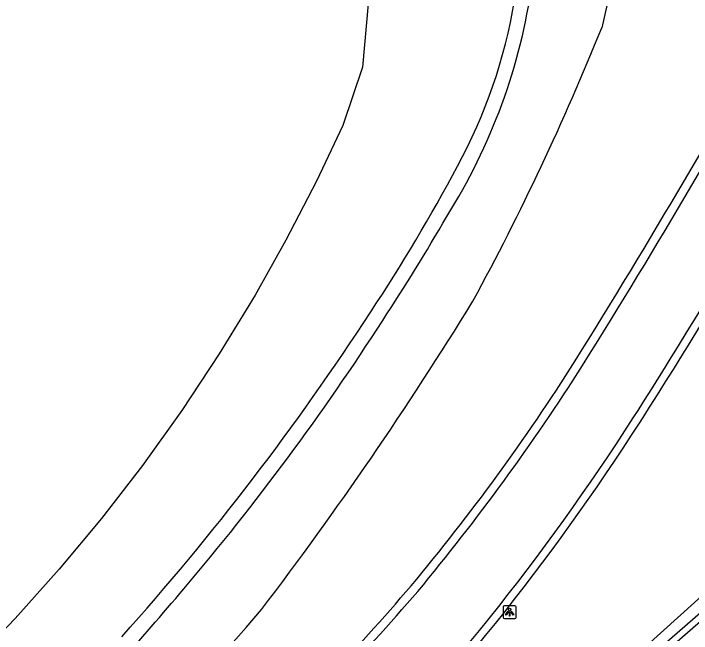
# Model space of a CAD drawing. Extents: x 155018 to 156648, y 383980 to 385733.
# Drawn here: x 156123 to 156175.3, y 384337.8 to 384385.6 of the extents above; entities that cross this region are included whole.
import ezdxf

# ---------------------------------------------------------------- set-up
doc = ezdxf.new("R2010")
doc.units = 0
for name, color, linetype in [('IMGEO_Berm_groen', 7, 'Continuous'), ('IMGEO_Groenvoorziening', 7, 'Continuous'), ('IMGEO_Lichtpunt', 7, 'Continuous'), ('IMGEO_Muur', 7, 'Continuous'), ('IMGEO_Pand', 7, 'Continuous'), ('IMGEO_Rijbaan_lokaal_gesloten', 7, 'Continuous')]:
    doc.layers.add(name, color=color, linetype=linetype)

msp = doc.modelspace()

# ---------------------------------------------------------------- linework, layer by layer
at = {"layer": 'IMGEO_Berm_groen'}
for points in [[(156170.622, 384394.311), (156168.396, 384384.471)], [(156128.272, 384298.679), (156159.305, 384325.508), (156177.136, 384341.571), (156193.212, 384357.863), (156199.318, 384364.48)]]:
    msp.add_lwpolyline(points, dxfattribs=at)
for centre, radius, start, end in [((155978.063, 384461.235), 205.23, 331.52365, 338.03512), ((155910.774, 384515.785), 290.821, 322.7144, 328.3961), ((155989.159, 384470.627), 201.431, 311.1335, 319.42567)]:
    msp.add_arc(centre, radius, start, end, dxfattribs=at)
at = {"layer": 'IMGEO_Groenvoorziening'}
for centre, radius, start, end in [((156117.952, 384394.23), 45.522, 327.7189, 352.0181), ((156121.187, 384393.386), 41.062, 331.4978, 350.4189), ((156036.927, 384437.934), 136.371, 326.45282, 331.94313), ((156020.391, 384448.163), 156.943, 326.66082, 330.09545), ((155979.881, 384473.513), 203.586, 318.0818, 326.97966), ((155989.099, 384466.281), 193.054, 319.62013, 327.27253), ((155974.711, 384476.945), 210.926, 315.73621, 319.94577)]:
    msp.add_arc(centre, radius, start, end, dxfattribs=at)
at = {"layer": 'IMGEO_Lichtpunt'}
for p, q in [((156160.797, 384339.811), (156160.797, 384339.004)), ((156160.797, 384339.811), (156160.797, 384339.004)), ((156161.699, 384339.906), (156160.891, 384339.906)), ((156161.699, 384339.906), (156160.891, 384339.906)), ((156161.793, 384339.004), (156161.793, 384339.811)), ((156161.793, 384339.004), (156161.793, 384339.811)), ((156160.891, 384338.91), (156161.699, 384338.91)), ((156160.891, 384338.91), (156161.699, 384338.91))]:
    msp.add_line(p, q, dxfattribs=at)
for points in [[(156161.171, 384339.475), (156161.21, 384339.447), (156161.022, 384339.185), (156160.984, 384339.212), (156161.171, 384339.475)], [(156161.273, 384339.427), (156161.32, 384339.427), (156161.32, 384339.105), (156161.273, 384339.105), (156161.273, 384339.427)], [(156161.383, 384339.447), (156161.421, 384339.474), (156161.608, 384339.212), (156161.569, 384339.184), (156161.383, 384339.447)]]:
    msp.add_lwpolyline(points, dxfattribs=at)
msp.add_circle((156161.296, 384339.609), 0.0994, dxfattribs=at)
for centre, start, end in [((156160.891, 384339.811), 90, 180), ((156160.891, 384339.811), 90, 180), ((156161.699, 384339.811), 0, 90), ((156161.699, 384339.811), 0, 90), ((156160.891, 384339.004), 180, 270), ((156160.891, 384339.004), 180, 270), ((156161.699, 384339.004), 270, 0), ((156161.699, 384339.004), 270, 360)]:
    msp.add_arc(centre, 0.0946, start, end, dxfattribs=at)
at = {"layer": 'IMGEO_Muur'}
for centre, radius, start, end in [((155611.493, 384704.367), 653.685, 328.08465, 330.933124), ((155633.562, 384691.373), 628.751, 328.026222, 330.991075), ((155787.738, 384598.753), 454.403, 327.46718, 330.23972), ((155791.261, 384596.611), 450.898, 327.45576, 330.25339), ((156028.04, 384446.412), 163.74, 320.12586, 327.64559), ((156022.655, 384450.344), 171.061, 320.26916, 327.49877), ((156015.23, 384454.568), 185.069, 315.42057, 327.22502), ((156015.404, 384454.43), 185.466, 315.41521, 327.23236), ((155967.754, 384502.242), 245.836, 314.51429, 319.14754), ((155956.713, 384512.598), 261.629, 314.64791, 319.01482)]:
    msp.add_arc(centre, radius, start, end, dxfattribs=at)
at = {"layer": 'IMGEO_Pand'}
msp.add_lwpolyline([(156094.274, 384461.531), (156087.282, 384455.833), (156108.769, 384429.395), (156115.777, 384435.076), (156144.238, 384400.117), (156147.018, 384396.083), (156149.48, 384391.485), (156150.373, 384386.318), (156149.952, 384381.433), (156148.431, 384376.933), (156146.387, 384372.637), (156144.04, 384368.103), (156141.662, 384363.86), (156138.899, 384359.332), (156135.995, 384354.955), (156132.963, 384350.724), (156129.813, 384346.641), (156126.538, 384342.714), (156123.159, 384338.929), (156119.662, 384335.28)], dxfattribs=at)
at = {"layer": 'IMGEO_Rijbaan_lokaal_gesloten'}
for points in [[(156129.332, 384298.018), (156197.677, 384357.569), (156198.987, 384358.672), (156200.192, 384359.889), (156201.281, 384361.211), (156202.096, 384362.78)], [(156128.944, 384298.42), (156197.352, 384357.948)]]:
    msp.add_lwpolyline(points, dxfattribs=at)

doc.saveas('drawing.dxf')
